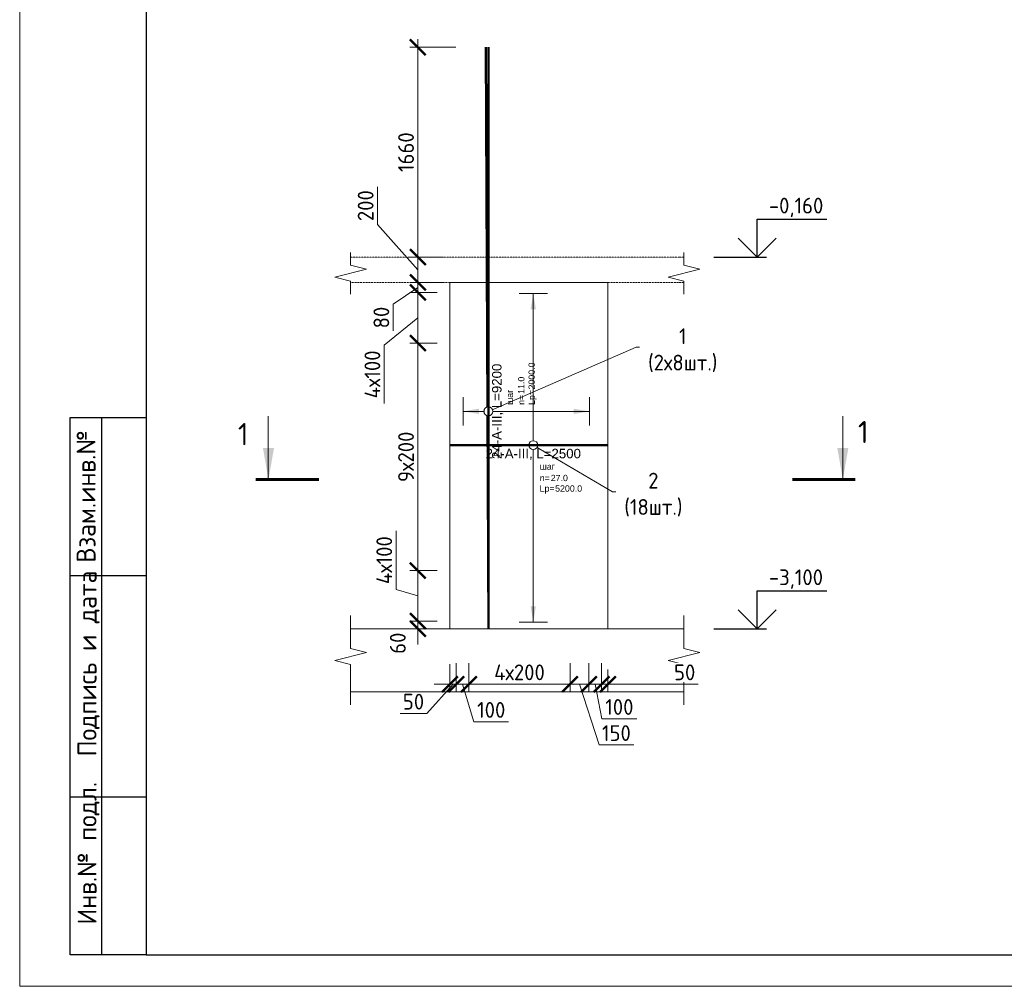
# Model space of a CAD drawing. Header units: millimetres. Extents: x 376598 to 1249954, y -318491 to -22134.
# Tile 382 of 444: x 1207954 to 1223531, y -317679 to -302386. Entities that reach past the tile are written whole.
import ezdxf
from ezdxf import colors
from ezdxf.entities.mleader import LeaderData, LeaderLine
from ezdxf.enums import TextEntityAlignment as Align
from ezdxf.math import Vec2, Vec3

# ---------------------------------------------------------------- set-up
doc = ezdxf.new("R2010")
doc.units = ezdxf.units.MM
doc.set_wipeout_variables(frame=1)
doc.linetypes.add('01 Штриховая _4 мм_', pattern=[6, 3.5, -2.5])
for name, color, linetype, lineweight in [('AF_Perekritie', 90, 'Continuous', 18), ('AF_Stena', 90, 'Continuous', 18), ('KR_Fundament', 253, 'Continuous', 18), ('АрмСтер', 2, 'Continuous', 50), ('Выноски', 20, 'Continuous', 20), ('подоснова', 151, 'Continuous', 5), ('РАЗМЕРЫ', 1, 'Continuous', 9), ('Текст', 7, 'Continuous', 25), ('ТОНКИЕ', 7, 'Continuous', 9)]:
    doc.layers.add(name, color=color, linetype=linetype, lineweight=lineweight)
doc.layers.add('АрмСтер_атрибуты', color=2, linetype='Continuous', lineweight=0, plot=False)
doc.layers.add('ТОЛСТЫЕ_ОСНОВНЫЕ', color=6, linetype='Continuous')
doc.styles.add('GOST-2.304_Type-B', font='GOST_Common.ttf')
doc.styles.get("Standard").update_dxf_attribs({"font": 'arial.ttf'})
doc.styles.add('style1', font='GOST_Common.ttf', dxfattribs={"height": 500})
doc.styles.add('Аннотативный', font='arial.ttf')
doc.dimstyles.new('мой 25', dxfattribs={"dimscale": 100, "dimtxt": 2.5, "dimasz": 2.5, "dimexe": 1.25, "dimexo": 0.625, "dimtad": 1, "dimdec": 0, "dimlfac": 0.5, "dimtxsty": 'GOST-2.304_Type-B', "dimblk": 'ARCHTICK', "dimcen": 2.5, "dimdle": 1.25, "dimaunit": 1, "dimadec": 1, "dimazin": 2, "dimtfac": 1, "dimtdec": 0, "dimtmove": 1, "dimatfit": 3, "dimfxl": 6, "dimfxlon": 1, "dimtfill": 1, "dimlwd": -1, "dimlwe": -1, "dimarcsym": 0})

# ---------------------------------------------------------------- blocks, each defined once
blk = doc.blocks.new('_None')
blk = doc.blocks.new('_ArchTick')
at = {"color": 0, "linetype": 'ByBlock', "const_width": 0.15}
blk.add_lwpolyline([(-0.5, -0.5), (0.5, 0.5)], dxfattribs=at)
blk = doc.blocks.new('*D3556')
at = {"layer": 'DEFPOINTS', "color": 0, "lineweight": 0, "transparency": 16777216}
for p in [(1214253, -306142), (1214722, -306142), (1214722, -306542)]:
    blk.add_point(p, dxfattribs=at)
at = {"layer": 'РАЗМЕРЫ', "color": 0, "linetype": 'Continuous', "transparency": 16777216}
for p, q in [((1213615, -305628), (1213615, -305028)), ((1214253, -306342), (1213615, -305628)), ((1214253, -306667), (1214253, -306017)), ((1214659, -306142), (1214128, -306142)), ((1214659, -306542), (1214128, -306542))]:
    blk.add_line(p, q, dxfattribs=at)
at = {"layer": 'РАЗМЕРЫ', "color": 0, "transparency": 16777216, "xscale": 250, "yscale": 250, "zscale": 250}
for p, rotation in [((1214253, -306142), 90), ((1214253, -306542), 270)]:
    blk.add_blockref('_ArchTick', p, dxfattribs=dict(at, rotation=rotation))
at = {"layer": 'РАЗМЕРЫ', "color": 0, "lineweight": 0, "transparency": 16777216, "insert": (1213427, -305328), "char_height": 250, "attachment_point": 5, "rotation": 90, "style": 'GOST-2.304_Type-B', "bg_fill": 3, "box_fill_scale": 1.1, "bg_fill_color": 256, "bg_fill_true_color": 13158600, "bg_fill_transparency": 0}
blk.add_mtext('200', dxfattribs=at)
blk = doc.blocks.new('*D3553')
at = {"layer": 'DEFPOINTS', "color": 0, "lineweight": 0, "transparency": 16777216}
for p in [(1214253, -302822), (1215330, -302822), (1214722, -306142)]:
    blk.add_point(p, dxfattribs=at)
at = {"layer": 'РАЗМЕРЫ', "color": 0, "linetype": 'Continuous', "transparency": 16777216}
for p, q in [((1214253, -306267), (1214253, -302697)), ((1214853, -302822), (1214128, -302822)), ((1214659, -306142), (1214128, -306142))]:
    blk.add_line(p, q, dxfattribs=at)
at = {"layer": 'РАЗМЕРЫ', "color": 0, "transparency": 16777216, "xscale": 250, "yscale": 250, "zscale": 250}
for p, rotation in [((1214253, -302822), 90), ((1214253, -306142), 270)]:
    blk.add_blockref('_ArchTick', p, dxfattribs=dict(at, rotation=rotation))
at = {"layer": 'РАЗМЕРЫ', "color": 0, "lineweight": 0, "transparency": 16777216, "insert": (1214066, -304482), "char_height": 250, "attachment_point": 5, "rotation": 90, "style": 'GOST-2.304_Type-B', "bg_fill": 3, "box_fill_scale": 1.1, "bg_fill_color": 256, "bg_fill_true_color": 13158600, "bg_fill_transparency": 0}
blk.add_mtext('1660', dxfattribs=at)
blk = doc.blocks.new('*U28')
at = {"layer": 'РАЗМЕРЫ'}
for p, q in [((112.5, 1200), (-112.5, 1200)), ((112.5, -1400), (-112.5, -1400))]:
    blk.add_line(p, q, dxfattribs=at)
at = {"layer": 'РАЗМЕРЫ', "ltscale": 15}
blk.add_line((0, -1400), (0, 1200), dxfattribs=at)
at = {"layer": 'РАЗМЕРЫ'}
for points in [[(0, 1200), (20.9, 1074.8), (-20.9, 1074.8)], [(0, -1400), (20.9, -1274.8), (-20.9, -1274.8)]]:
    blk.add_solid(points, dxfattribs=at)
at = {"layer": 'АрмСтер_атрибуты', "color": 215, "ltscale": 15, "style": 'Аннотативный'}
for s, p in [('шаг', (51.4, -194.2)), ('n=', (51.4, -285.1)), ('Lр=', (50.2, -367.8))]:
    blk.add_text(s, height=50, dxfattribs=at).set_placement(p)
at = {"layer": 'АрмСтер_атрибуты', "style": 'Аннотативный', "flags": 8}
blk.add_attdef('ПОЗ', (110, 29.6), '', height=75, dxfattribs=at)
at = {"layer": 'АрмСтер_атрибуты', "flags": 9}
for tag, p in [('МАССА', (-1033.5, -10.5)), ('ОБОЗНАЧЕНИЕ', (-1033.5, -124.4))]:
    blk.add_attdef(tag, p, '', height=75, dxfattribs=at)
at = {"layer": 'АрмСтер_атрибуты', "color": 215, "style": 'Аннотативный'}
for tag, p, flags in [('ШАГ', (190.9, -194.2), 10), ('КОЛ', (138, -285.1), 8), ('ШИРИНА', (172.9, -367.8), 8)]:
    blk.add_attdef(tag, p, '', height=50, dxfattribs=dict(at, flags=flags))
at = {"linetype": 'Continuous', "lineweight": 0}
blk.add_wipeout([(35, 0), (28.3, 20.6), (10.8, 33.3), (-10.8, 33.3), (-28.3, 20.6), (-35, 0), (-28.3, -20.6), (-10.8, -33.3), (10.8, -33.3), (28.3, -20.6)], dxfattribs=at)
at = {"color": 0, "linetype": 'ByBlock', "lineweight": -2, "ltscale": 100}
blk.add_line((-657.5, 0), (592.5, 0), dxfattribs=at)
at = {"layer": 'РАЗМЕРЫ'}
blk.add_circle((0, 0), 35, dxfattribs=at)
at = {"layer": 'АрмСтер_атрибуты', "style": 'Аннотативный', "flags": 8}
blk.add_attdef('НАИМЕНОВАНИЕ', text='', height=75, dxfattribs=at).set_placement((0, -29.3), align=Align.TOP_CENTER)
blk = doc.blocks.new('*U29')
at = {"layer": 'РАЗМЕРЫ'}
for p, q in [((112.5, 200), (-112.5, 200)), ((112.5, -800), (-112.5, -800))]:
    blk.add_line(p, q, dxfattribs=at)
at = {"layer": 'РАЗМЕРЫ', "ltscale": 15}
blk.add_line((0, -800), (0, 200), dxfattribs=at)
at = {"layer": 'РАЗМЕРЫ'}
for points in [[(0, 200), (20.9, 74.8), (-20.9, 74.8)], [(0, -800), (20.9, -674.8), (-20.9, -674.8)]]:
    blk.add_solid(points, dxfattribs=at)
at = {"layer": 'АрмСтер_атрибуты', "color": 215, "ltscale": 15, "style": 'Аннотативный'}
for s, p in [('шаг', (51.4, -194.2)), ('n=', (51.4, -285.1)), ('Lр=', (50.2, -367.8))]:
    blk.add_text(s, height=50, dxfattribs=at).set_placement(p)
at = {"layer": 'АрмСтер_атрибуты', "style": 'Аннотативный', "flags": 8}
blk.add_attdef('ПОЗ', (110, 29.6), '', height=75, dxfattribs=at)
at = {"layer": 'АрмСтер_атрибуты', "flags": 9}
for tag, p in [('МАССА', (-2096, -10.5)), ('ОБОЗНАЧЕНИЕ', (-2096, -124.4))]:
    blk.add_attdef(tag, p, '', height=75, dxfattribs=at)
at = {"layer": 'АрмСтер_атрибуты', "color": 215, "style": 'Аннотативный'}
for tag, p, flags in [('ШАГ', (190.9, -194.2), 10), ('КОЛ', (138, -285.1), 8), ('ШИРИНА', (172.9, -367.8), 8)]:
    blk.add_attdef(tag, p, '', height=50, dxfattribs=dict(at, flags=flags))
at = {"linetype": 'Continuous', "lineweight": 0}
blk.add_wipeout([(35, 0), (28.3, 20.6), (10.8, 33.3), (-10.8, 33.3), (-28.3, 20.6), (-35, 0), (-28.3, -20.6), (-10.8, -33.3), (10.8, -33.3), (28.3, -20.6)], dxfattribs=at)
at = {"color": 0, "linetype": 'ByBlock', "lineweight": -2, "ltscale": 100}
blk.add_line((-1720, 0), (2880, 0), dxfattribs=at)
at = {"layer": 'РАЗМЕРЫ'}
blk.add_circle((0, 0), 35, dxfattribs=at)
at = {"layer": 'АрмСтер_атрибуты', "style": 'Аннотативный', "flags": 8}
blk.add_attdef('НАИМЕНОВАНИЕ', text='', height=75, dxfattribs=at).set_placement((0, -29.3), align=Align.TOP_CENTER)
blk = doc.blocks.new('*D3532')
at = {"layer": 'DEFPOINTS', "color": 0, "lineweight": 0, "transparency": 16777216}
for p in [(1214253, -306542), (1214390, -306542), (1214618, -306702)]:
    blk.add_point(p, dxfattribs=at)
at = {"layer": 'РАЗМЕРЫ', "color": 0, "linetype": 'Continuous', "transparency": 16777216}
for p, q in [((1214328, -306542), (1214128, -306542)), ((1214253, -306827), (1214253, -306417)), ((1214253, -306622), (1213863, -306886)), ((1214556, -306702), (1214128, -306702)), ((1213863, -306886), (1213863, -307311))]:
    blk.add_line(p, q, dxfattribs=at)
at = {"layer": 'РАЗМЕРЫ', "color": 0, "transparency": 16777216, "xscale": 250, "yscale": 250, "zscale": 250}
for p, rotation in [((1214253, -306542), 90), ((1214253, -306702), 270)]:
    blk.add_blockref('_ArchTick', p, dxfattribs=dict(at, rotation=rotation))
at = {"layer": 'РАЗМЕРЫ', "color": 0, "lineweight": 0, "transparency": 16777216, "insert": (1213676, -307099), "char_height": 250, "attachment_point": 5, "rotation": 90, "style": 'GOST-2.304_Type-B', "bg_fill": 3, "box_fill_scale": 1.1, "bg_fill_color": 256, "bg_fill_true_color": 13158600, "bg_fill_transparency": 0}
blk.add_mtext('80', dxfattribs=at)
blk = doc.blocks.new('*D3533')
at = {"layer": 'DEFPOINTS', "color": 0, "lineweight": 0, "transparency": 16777216}
for p in [(1214618, -311102), (1214253, -311902), (1214618, -311902)]:
    blk.add_point(p, dxfattribs=at)
at = {"layer": 'РАЗМЕРЫ', "color": 0, "linetype": 'Continuous', "transparency": 16777216}
for p, q in [((1213909, -311399), (1213909, -310474)), ((1214253, -310977), (1214253, -312027)), ((1214556, -311102), (1214128, -311102)), ((1214253, -311502), (1213909, -311399)), ((1214556, -311902), (1214128, -311902))]:
    blk.add_line(p, q, dxfattribs=at)
at = {"layer": 'РАЗМЕРЫ', "color": 0, "transparency": 16777216, "xscale": 250, "yscale": 250, "zscale": 250}
for p, rotation in [((1214253, -311102), 90), ((1214253, -311902), 270)]:
    blk.add_blockref('_ArchTick', p, dxfattribs=dict(at, rotation=rotation))
at = {"layer": 'РАЗМЕРЫ', "color": 0, "lineweight": 0, "transparency": 16777216, "insert": (1213722, -310937), "char_height": 250, "attachment_point": 5, "rotation": 90, "style": 'GOST-2.304_Type-B', "bg_fill": 3, "box_fill_scale": 1.1, "bg_fill_color": 256, "bg_fill_true_color": 13158600, "bg_fill_transparency": 0}
blk.add_mtext('4х100', dxfattribs=at)
blk = doc.blocks.new('*D3534')
at = {"layer": 'DEFPOINTS', "color": 0, "lineweight": 0, "transparency": 16777216}
for p in [(1214253, -307502), (1214618, -307502), (1214618, -311102)]:
    blk.add_point(p, dxfattribs=at)
at = {"layer": 'РАЗМЕРЫ', "color": 0, "linetype": 'Continuous', "transparency": 16777216}
for p, q in [((1214253, -311227), (1214253, -307377)), ((1214556, -307502), (1214128, -307502)), ((1214556, -311102), (1214128, -311102))]:
    blk.add_line(p, q, dxfattribs=at)
at = {"layer": 'РАЗМЕРЫ', "color": 0, "transparency": 16777216, "xscale": 250, "yscale": 250, "zscale": 250}
for p, rotation in [((1214253, -307502), 90), ((1214253, -311102), 270)]:
    blk.add_blockref('_ArchTick', p, dxfattribs=dict(at, rotation=rotation))
at = {"layer": 'РАЗМЕРЫ', "color": 0, "lineweight": 0, "transparency": 16777216, "insert": (1214066, -309302), "char_height": 250, "attachment_point": 5, "rotation": 90, "style": 'GOST-2.304_Type-B', "bg_fill": 3, "box_fill_scale": 1.1, "bg_fill_color": 256, "bg_fill_true_color": 13158600, "bg_fill_transparency": 0}
blk.add_mtext('9х200', dxfattribs=at)
blk = doc.blocks.new('*D3535')
at = {"layer": 'DEFPOINTS', "color": 0, "lineweight": 0, "transparency": 16777216}
for p in [(1214618, -306702), (1214253, -307502), (1214516, -307502)]:
    blk.add_point(p, dxfattribs=at)
at = {"layer": 'РАЗМЕРЫ', "color": 0, "linetype": 'Continuous', "transparency": 16777216}
for p, q in [((1214556, -306702), (1214128, -306702)), ((1214253, -306577), (1214253, -307627)), ((1214253, -307102), (1213722, -307536)), ((1213722, -307536), (1213722, -308461)), ((1214454, -307502), (1214128, -307502))]:
    blk.add_line(p, q, dxfattribs=at)
at = {"layer": 'РАЗМЕРЫ', "color": 0, "transparency": 16777216, "xscale": 250, "yscale": 250, "zscale": 250}
for p, rotation in [((1214253, -306702), 90), ((1214253, -307502), 270)]:
    blk.add_blockref('_ArchTick', p, dxfattribs=dict(at, rotation=rotation))
at = {"layer": 'РАЗМЕРЫ', "color": 0, "lineweight": 0, "transparency": 16777216, "insert": (1213534, -307998), "char_height": 250, "attachment_point": 5, "rotation": 90, "style": 'GOST-2.304_Type-B', "bg_fill": 3, "box_fill_scale": 1.1, "bg_fill_color": 256, "bg_fill_true_color": 13158600, "bg_fill_transparency": 0}
blk.add_mtext('4х100', dxfattribs=at)
blk = doc.blocks.new('*D3536')
at = {"layer": 'DEFPOINTS', "color": 0, "lineweight": 0, "transparency": 16777216}
for p in [(1214618, -311902), (1214253, -312022), (1214373, -312022)]:
    blk.add_point(p, dxfattribs=at)
at = {"layer": 'РАЗМЕРЫ', "color": 0, "linetype": 'Continuous', "transparency": 16777216}
for p, q in [((1214253, -311902), (1214253, -311652)), ((1214556, -311902), (1214128, -311902)), ((1214253, -311902), (1214253, -312022)), ((1214311, -312022), (1214128, -312022)), ((1214253, -312022), (1214253, -312272))]:
    blk.add_line(p, q, dxfattribs=at)
at = {"layer": 'РАЗМЕРЫ', "color": 0, "lineweight": 0, "transparency": 16777216, "insert": (1213936, -312251), "char_height": 250, "attachment_point": 5, "rotation": 90, "style": 'GOST-2.304_Type-B', "bg_fill": 3, "box_fill_scale": 1.1, "bg_fill_color": 256, "bg_fill_true_color": 13158600, "bg_fill_transparency": 0}
blk.add_mtext('60', dxfattribs=at)
at = {"layer": 'РАЗМЕРЫ', "color": 0, "transparency": 16777216, "xscale": 250, "yscale": 250, "zscale": 250}
for p, rotation in [((1214253, -311902), 270), ((1214253, -312022), 90)]:
    blk.add_blockref('_ArchTick', p, dxfattribs=dict(at, rotation=rotation))
blk = doc.blocks.new('*U56')
at = {"layer": 'ТОЛСТЫЕ_ОСНОВНЫЕ'}
for p, q in [((8, 5), (8, 90)), ((8, 90), (20, 90)), ((13, 5), (13, 90)), ((8, 65), (20, 65)), ((8, 30), (20, 30)), ((20, 5), (8, 5))]:
    blk.add_line(p, q, dxfattribs=at)
at = {"layer": 'ТОЛСТЫЕ_ОСНОВНЫЕ', "color": 6}
blk.add_lwpolyline([(20, 5), (415, 5), (415, 292), (20, 292)], close=True, dxfattribs=at)
at = {"layer": 'ТОНКИЕ'}
blk.add_lwpolyline([(0, 0), (420, 0), (420, 297), (0, 297)], close=True, dxfattribs=at)
at = {"layer": 'Текст', "style": 'style1'}
for s, p in [('Взам.инв.№', (10.5, 77.5)), ('Подпись и дата', (10.89, 51.06)), ('Инв.№ подл.', (10.89, 21.06))]:
    blk.add_text(s, height=3, rotation=90, dxfattribs=at).set_placement(p, align=Align.MIDDLE)
blk = doc.blocks.new('*D3538')
at = {"layer": 'DEFPOINTS', "color": 0, "lineweight": 0, "transparency": 16777216}
for p in [(1214761, -312523), (1214861, -312708), (1214761, -312900)]:
    blk.add_point(p, dxfattribs=at)
at = {"layer": 'РАЗМЕРЫ', "color": 0, "linetype": 'Continuous', "transparency": 16777216}
for p, q in [((1214761, -312585), (1214761, -313025)), ((1214861, -312771), (1214861, -313025)), ((1214811, -312900), (1214397, -313363)), ((1214761, -312900), (1214511, -312900)), ((1214861, -312900), (1214761, -312900)), ((1214861, -312900), (1214761, -312900)), ((1214861, -312900), (1215111, -312900)), ((1214397, -313363), (1213972, -313363))]:
    blk.add_line(p, q, dxfattribs=at)
at = {"layer": 'РАЗМЕРЫ', "color": 0, "transparency": 16777216, "xscale": 250, "yscale": 250, "zscale": 250}
blk.add_blockref('_ArchTick', (1214761, -312900), dxfattribs=at)
at = {"layer": 'РАЗМЕРЫ', "color": 0, "transparency": 16777216, "xscale": 250, "yscale": 250, "zscale": 250, "rotation": 180}
blk.add_blockref('_ArchTick', (1214861, -312900), dxfattribs=at)
at = {"layer": 'РАЗМЕРЫ', "color": 0, "lineweight": 0, "transparency": 16777216, "insert": (1214184, -313176), "char_height": 250, "attachment_point": 5, "style": 'GOST-2.304_Type-B', "bg_fill": 3, "box_fill_scale": 1.1, "bg_fill_color": 256, "bg_fill_true_color": 13158600, "bg_fill_transparency": 0}
blk.add_mtext('50', dxfattribs=at)
blk = doc.blocks.new('*D3539')
at = {"layer": 'DEFPOINTS', "color": 0, "lineweight": 0, "transparency": 16777216}
for p in [(1216960, -312506), (1217161, -312505), (1217161, -312900)]:
    blk.add_point(p, dxfattribs=at)
at = {"layer": 'РАЗМЕРЫ', "color": 0, "linetype": 'Continuous', "transparency": 16777216}
for p, q in [((1216960, -312568), (1216960, -313025)), ((1217161, -312567), (1217161, -313025)), ((1216835, -312900), (1217286, -312900)), ((1217060, -312900), (1217166, -313448)), ((1217166, -313448), (1217716, -313448))]:
    blk.add_line(p, q, dxfattribs=at)
at = {"layer": 'РАЗМЕРЫ', "color": 0, "transparency": 16777216, "xscale": 250, "yscale": 250, "zscale": 250, "rotation": 180}
blk.add_blockref('_ArchTick', (1216960, -312900), dxfattribs=at)
at = {"layer": 'РАЗМЕРЫ', "color": 0, "lineweight": 0, "transparency": 16777216, "insert": (1217441, -313260), "char_height": 250, "attachment_point": 5, "style": 'GOST-2.304_Type-B', "bg_fill": 3, "box_fill_scale": 1.1, "bg_fill_color": 256, "bg_fill_true_color": 13158600, "bg_fill_transparency": 0}
blk.add_mtext('100', dxfattribs=at)
at = {"layer": 'РАЗМЕРЫ', "color": 0, "transparency": 16777216, "xscale": 250, "yscale": 250, "zscale": 250}
blk.add_blockref('_ArchTick', (1217161, -312900), dxfattribs=at)
blk = doc.blocks.new('*D3540')
at = {"layer": 'DEFPOINTS', "color": 0, "lineweight": 0, "transparency": 16777216}
for p in [(1217161, -312505), (1217261, -312605), (1217261, -312900)]:
    blk.add_point(p, dxfattribs=at)
at = {"layer": 'РАЗМЕРЫ', "color": 0, "linetype": 'Continuous', "transparency": 16777216}
for p, q in [((1217161, -312567), (1217161, -313025)), ((1217261, -312667), (1217261, -313025)), ((1217161, -312900), (1216911, -312900)), ((1217161, -312900), (1217261, -312900)), ((1217161, -312900), (1217261, -312900)), ((1217261, -312900), (1217511, -312900)), ((1218687, -312900), (1217261, -312900))]:
    blk.add_line(p, q, dxfattribs=at)
at = {"layer": 'РАЗМЕРЫ', "color": 0, "transparency": 16777216, "xscale": 250, "yscale": 250, "zscale": 250}
blk.add_blockref('_ArchTick', (1217161, -312900), dxfattribs=at)
at = {"layer": 'РАЗМЕРЫ', "color": 0, "transparency": 16777216, "xscale": 250, "yscale": 250, "zscale": 250, "rotation": 180}
blk.add_blockref('_ArchTick', (1217261, -312900), dxfattribs=at)
at = {"layer": 'РАЗМЕРЫ', "color": 0, "lineweight": 0, "transparency": 16777216, "insert": (1218474, -312712), "char_height": 250, "attachment_point": 5, "style": 'GOST-2.304_Type-B', "bg_fill": 3, "box_fill_scale": 1.1, "bg_fill_color": 256, "bg_fill_true_color": 13158600, "bg_fill_transparency": 0}
blk.add_mtext('50', dxfattribs=at)
blk = doc.blocks.new('*D3541')
at = {"layer": 'DEFPOINTS', "color": 0, "lineweight": 0, "transparency": 16777216}
for p in [(1216661, -312505), (1216960, -312506), (1216661, -312900)]:
    blk.add_point(p, dxfattribs=at)
at = {"layer": 'РАЗМЕРЫ', "color": 0, "linetype": 'Continuous', "transparency": 16777216}
for p, q in [((1216661, -312567), (1216661, -313025)), ((1216960, -312568), (1216960, -313025)), ((1217085, -312900), (1216536, -312900)), ((1216810, -312900), (1217119, -313861)), ((1217119, -313861), (1217669, -313861))]:
    blk.add_line(p, q, dxfattribs=at)
at = {"layer": 'РАЗМЕРЫ', "color": 0, "transparency": 16777216, "xscale": 250, "yscale": 250, "zscale": 250, "rotation": 180}
blk.add_blockref('_ArchTick', (1216661, -312900), dxfattribs=at)
at = {"layer": 'РАЗМЕРЫ', "color": 0, "transparency": 16777216, "xscale": 250, "yscale": 250, "zscale": 250}
blk.add_blockref('_ArchTick', (1216960, -312900), dxfattribs=at)
at = {"layer": 'РАЗМЕРЫ', "color": 0, "lineweight": 0, "transparency": 16777216, "insert": (1217394, -313673), "char_height": 250, "attachment_point": 5, "style": 'GOST-2.304_Type-B', "bg_fill": 3, "box_fill_scale": 1.1, "bg_fill_color": 256, "bg_fill_true_color": 13158600, "bg_fill_transparency": 0}
blk.add_mtext('150', dxfattribs=at)
blk = doc.blocks.new('*D3542')
at = {"layer": 'DEFPOINTS', "color": 0, "lineweight": 0, "transparency": 16777216}
for p in [(1215061, -312505), (1216661, -312505), (1215061, -312900)]:
    blk.add_point(p, dxfattribs=at)
at = {"layer": 'РАЗМЕРЫ', "color": 0, "linetype": 'Continuous', "transparency": 16777216}
for p, q in [((1215061, -312567), (1215061, -313025)), ((1216661, -312567), (1216661, -313025)), ((1216786, -312900), (1214936, -312900))]:
    blk.add_line(p, q, dxfattribs=at)
at = {"layer": 'РАЗМЕРЫ', "color": 0, "transparency": 16777216, "xscale": 250, "yscale": 250, "zscale": 250, "rotation": 180}
blk.add_blockref('_ArchTick', (1215061, -312900), dxfattribs=at)
at = {"layer": 'РАЗМЕРЫ', "color": 0, "transparency": 16777216, "xscale": 250, "yscale": 250, "zscale": 250}
blk.add_blockref('_ArchTick', (1216661, -312900), dxfattribs=at)
at = {"layer": 'РАЗМЕРЫ', "color": 0, "lineweight": 0, "transparency": 16777216, "insert": (1215861, -312712), "char_height": 250, "attachment_point": 5, "style": 'GOST-2.304_Type-B', "bg_fill": 3, "box_fill_scale": 1.1, "bg_fill_color": 256, "bg_fill_true_color": 13158600, "bg_fill_transparency": 0}
blk.add_mtext('4х200', dxfattribs=at)
blk = doc.blocks.new('*D3543')
at = {"layer": 'DEFPOINTS', "color": 0, "lineweight": 0, "transparency": 16777216}
for p in [(1214861, -312505), (1215061, -312505), (1214861, -312900)]:
    blk.add_point(p, dxfattribs=at)
at = {"layer": 'РАЗМЕРЫ', "color": 0, "linetype": 'Continuous', "transparency": 16777216}
for p, q in [((1214861, -312567), (1214861, -313025)), ((1215061, -312567), (1215061, -313025)), ((1215186, -312900), (1214736, -312900)), ((1214961, -312900), (1215139, -313494)), ((1215139, -313494), (1215689, -313494))]:
    blk.add_line(p, q, dxfattribs=at)
at = {"layer": 'РАЗМЕРЫ', "color": 0, "transparency": 16777216, "xscale": 250, "yscale": 250, "zscale": 250, "rotation": 180}
blk.add_blockref('_ArchTick', (1214861, -312900), dxfattribs=at)
at = {"layer": 'РАЗМЕРЫ', "color": 0, "transparency": 16777216, "xscale": 250, "yscale": 250, "zscale": 250}
blk.add_blockref('_ArchTick', (1215061, -312900), dxfattribs=at)
at = {"layer": 'РАЗМЕРЫ', "color": 0, "lineweight": 0, "transparency": 16777216, "insert": (1215414, -313306), "char_height": 250, "attachment_point": 5, "style": 'GOST-2.304_Type-B', "bg_fill": 3, "box_fill_scale": 1.1, "bg_fill_color": 256, "bg_fill_true_color": 13158600, "bg_fill_transparency": 0}
blk.add_mtext('100', dxfattribs=at)

msp = doc.modelspace()

# ---------------------------------------------------------------- hatches: boundary and pattern name
at = {"layer": 'Выноски'}
for points in [[(1211889.7, -309660.5), (1211977.9, -309160.5), (1211801.6, -309160.5)], [(1220976.5, -309660.5), (1221064.6, -309160.5), (1220888.3, -309160.5)]]:
    msp.add_hatch(color=256, dxfattribs=at).paths.add_polyline_path(points, flags=0)

# ---------------------------------------------------------------- linework, layer by layer
for points in [[(1219619.6, -305542.5), (1220724.9, -305542.5)], [(1219619.6, -306142.5), (1219619.6, -305542.5)], [(1219919.6, -305842.5), (1219619.6, -306142.5), (1219319.6, -305842.5)], [(1218935, -306142.5), (1219769.6, -306142.5)], [(1219619.6, -311422.5), (1220724.9, -311422.5)], [(1219619.6, -312022.5), (1219619.6, -311422.5)], [(1219919.6, -311722.5), (1219619.6, -312022.5), (1219319.6, -311722.5)], [(1218935, -312022.5), (1219769.6, -312022.5)]]:
    msp.add_lwpolyline(points)
at = {"layer": 'AF_Perekritie', "linetype": '01 Штриховая _4 мм_', "lineweight": 9}
for p, q in [((1218380.7, -306142.5), (1218462, -306142.5)), ((1218462, -306542.5), (1218380.7, -306542.5))]:
    msp.add_line(p, q, dxfattribs=at)
at = {"layer": 'AF_Stena', "lineweight": 20}
msp.add_line((1217260.5, -312022.5), (1217260.5, -306542.5), dxfattribs=at)
for points in [[(1218462, -306217.5), (1218462, -306067.5)], [(1218462, -306217.5), (1218462, -306272.5)], [(1218712, -306335), (1218212, -306460)], [(1218462, -306272.5), (1218712, -306335)], [(1218212, -306460), (1218462, -306522.5)], [(1218462, -306522.5), (1218462, -306577.5)], [(1218462, -306577.5), (1218462, -306727.5)], [(1213189.7, -312282.1), (1213189.7, -311810.3)], [(1218462, -312282.1), (1218462, -311810.3)], [(1213189.7, -312282.1), (1213189.7, -312337.1)], [(1218462, -312282.1), (1218462, -312337.1)], [(1213439.7, -312399.6), (1212939.7, -312524.6)], [(1213189.7, -312337.1), (1213439.7, -312399.6)], [(1218712, -312399.6), (1218212, -312524.6)], [(1218462, -312337.1), (1218712, -312399.6)], [(1212939.7, -312524.6), (1213189.7, -312587.1)], [(1213189.7, -312587.1), (1213189.7, -312642.1)], [(1218212, -312524.6), (1218462, -312587.1)], [(1218462, -312587.1), (1218462, -312642.1)], [(1213189.7, -312642.1), (1213189.7, -313227.8)], [(1218462, -312642.1), (1218462, -313227.8)]]:
    msp.add_lwpolyline(points, dxfattribs=at)
at = {"layer": 'KR_Fundament', "lineweight": 9}
for p, q in [((1218462, -312022.5), (1213189.7, -312022.5)), ((1213189.7, -313022.5), (1218462, -313022.5))]:
    msp.add_line(p, q, dxfattribs=at)
at = {"layer": 'АрмСтер', "ltscale": 15}
msp.add_line((1215368.4, -312022.5), (1215330.7, -302823.6), dxfattribs=at)
at = {"layer": 'Выноски'}
for p, q in [((1211886.6, -309660.5), (1211886.6, -308660.5)), ((1220976.5, -309660.5), (1220976.5, -308660.5))]:
    msp.add_line(p, q, dxfattribs=at)
for points in [[(1212689.7, -309660.5, 50, 50, 0), (1211689.7, -309660.5, 50, 50, 0)], [(1220176.5, -309660.5, 50, 50, 0), (1221176.5, -309660.5, 50, 50, 0)]]:
    msp.add_lwpolyline(points, format="xyseb", dxfattribs=at)

# ---------------------------------------------------------------- texts
at = {"style": 'GOST-2.304_Type-B'}
for s, p in [('-0,160', (1219805.5, -305452.5)), ('-3,100', (1219805.5, -311332.5))]:
    msp.add_text(s, height=250, dxfattribs=at).set_placement(p)
at = {"layer": 'Выноски', "style": 'GOST-2.304_Type-B'}
for p in [(1221215.8, -309083.6), (1211405.7, -309117.8)]:
    msp.add_text('1', height=350, dxfattribs=at).set_placement(p)

# ---------------------------------------------------------------- dimensions: what is measured, and where the dimension line sits
at = {"layer": 'РАЗМЕРЫ', "lineweight": 0}
dim = msp.add_linear_dim(base=(1214253.1, -306142.5), p1=(1214721.8, -306542.5), p2=(1214721.8, -306142.5), angle=90, dimstyle='мой 25', dxfattribs=at)
dim.commit()
dim.dimension.update_dxf_attribs({"geometry": '*D3556', "text_midpoint": (1213614.5, -305565.2), "dimtype": 160})

# ---------------------------------------------------------------- leaders
at = {"layer": 'подоснова'}
ml = msp.add_multileader_mtext('Standard', dxfattribs=at)
ml.set_content('1 (2х8шт.)', color=256, style='GOST-2.304_Type-B')
ml.set_leader_properties(color=256, linetype='ByLayer', lineweight=15)
ml.set_arrow_properties(name='NONE')
ml.build(insert=Vec2(0, 0))
ml.multileader.update_dxf_attribs({"text_left_attachment_type": 6, "text_right_attachment_type": 6, "dogleg_length": 10, "arrow_head_size": 18})
ctx = ml.context
ctx.base_point, ctx.char_height, ctx.arrow_head_size, ctx.landing_gap_size, ctx.plane_origin = Vec3(1217718.1, -307569.3), 250, 18, 20, Vec3(1214964.5, -306266.8)
ctx.left_attachment, ctx.right_attachment, ctx.text_align_type = 6, 6, 1
notes = []
notes.append((ctx, [(0, (1, 1, 0), (1217708.1, -307569.3), (1, 0), 10, [(0, [(1215368.4, -308582.5)], 0, [])])]))
ctx.mtext.insert, ctx.mtext.width, ctx.mtext.alignment, ctx.mtext.flow_direction = Vec3(1218443.4, -307269.3), 22.898, 2, 5
ml = msp.add_multileader_mtext('Standard', dxfattribs=at)
ml.set_content('2 (18шт.)', color=256, style='GOST-2.304_Type-B')
ml.set_leader_properties(color=256, linetype='ByLayer', lineweight=15)
ml.set_arrow_properties(name='NONE')
ml.build(insert=Vec2(0, 0))
ml.multileader.update_dxf_attribs({"text_left_attachment_type": 6, "text_right_attachment_type": 6, "dogleg_length": 10, "arrow_head_size": 18})
ctx = ml.context
ctx.base_point, ctx.char_height, ctx.arrow_head_size, ctx.landing_gap_size, ctx.plane_origin = Vec3(1217341.2, -309853.9), 250, 18, 20, Vec3(1215238.4, -309307.8)
ctx.left_attachment, ctx.right_attachment, ctx.text_align_type = 6, 6, 1
notes.append((ctx, [(0, (1, 1, 0), (1217331.2, -309853.9), (1, 0), 10, [(0, [(1216078.9, -309116.9)], 0, [])])]))
ctx.mtext.insert, ctx.mtext.width, ctx.mtext.alignment, ctx.mtext.flow_direction = Vec3(1217979, -309553.9), 22.898, 2, 5
for ctx, leaders in notes:
    for number, flags, end, landing, length, lines in leaders:
        leader = LeaderData()
        leader.index, (leader.has_last_leader_line, leader.has_dogleg_vector, leader.attachment_direction) = number, flags
        leader.last_leader_point, leader.dogleg_vector, leader.dogleg_length = Vec3(end), Vec3(landing), length
        for number, points, colour, breaks in lines:
            line = LeaderLine()
            line.index, line.vertices, line.color, line.breaks = number, Vec3.list(points), colors.encode_raw_color(colour), breaks
            leader.lines.append(line)
        ctx.leaders.append(leader)

# ---------------------------------------------------------------- next in the draw order: linework, layer by layer
at = {"layer": 'AF_Perekritie', "linetype": '01 Штриховая _4 мм_', "lineweight": 9}
msp.add_line((1213189.7, -306542.5), (1218380.6, -306542.5), dxfattribs=at)
at = {"layer": 'AF_Stena', "lineweight": 20}
for p, q in [((1217260.5, -306542.5), (1214760.5, -306542.5)), ((1214760.5, -306542.5), (1214760.5, -312022.5))]:
    msp.add_line(p, q, dxfattribs=at)
for points in [[(1213189.7, -306217.5), (1213189.7, -306067.5)], [(1213189.7, -306217.5), (1213189.7, -306272.5)], [(1213439.7, -306335), (1212939.7, -306460)], [(1213189.7, -306272.5), (1213439.7, -306335)], [(1212939.7, -306460), (1213189.7, -306522.5)], [(1213189.7, -306522.5), (1213189.7, -306577.5)], [(1213189.7, -306577.5), (1213189.7, -306727.5)]]:
    msp.add_lwpolyline(points, dxfattribs=at)

# ---------------------------------------------------------------- next in the draw order: dimensions: what is measured, and where the dimension line sits
at = {"layer": 'РАЗМЕРЫ', "lineweight": 0}
dim = msp.add_linear_dim(base=(1214253.1, -302821.6), p1=(1214721.8, -306142.5), p2=(1215330.3, -302821.6), angle=90, dimstyle='мой 25', dxfattribs=at)
dim.commit()
dim.dimension.update_dxf_attribs({"geometry": '*D3553', "text_midpoint": (1214065.6, -304482)})
dim = msp.add_linear_dim(base=(1214253.1, -311902.5), p1=(1214618.4, -311102.5), p2=(1214618.4, -311902.5), angle=90, text='4х100', dimstyle='мой 25', dxfattribs=at)
dim.commit()
dim.dimension.update_dxf_attribs({"geometry": '*D3533', "text_midpoint": (1213721.8, -311336.8)})

# ---------------------------------------------------------------- next in the draw order: linework, layer by layer
at = {"layer": 'AF_Perekritie', "linetype": '01 Штриховая _4 мм_', "lineweight": 9}
msp.add_line((1218380.6, -306142.5), (1213189.7, -306142.5), dxfattribs=at)

# ---------------------------------------------------------------- next in the draw order: block references
at = {"layer": 'АрмСтер', "ltscale": 15}
ref = msp.add_blockref('*U28', (1216078.9, -309116.9), dxfattribs=dict(at, xscale=2, yscale=2, zscale=2))
ref.add_attrib('НАИМЕНОВАНИЕ', '24-A-III, L=2500', dxfattribs={"layer": 'АрмСтер_атрибуты', "height": 150, "style": 'Аннотативный', "flags": 8}).set_placement((1216078.9, -309175.5), align=Align.TOP_CENTER)
ref.add_attrib('КОЛ', '27.0', (1216355, -309687.1), dxfattribs={"layer": 'АрмСтер_атрибуты', "color": 215, "height": 100, "style": 'Аннотативный', "flags": 8})
ref.add_attrib('ШИРИНА', '5200.0', (1216424.7, -309852.5), dxfattribs={"layer": 'АрмСтер_атрибуты', "color": 215, "height": 100, "style": 'Аннотативный', "flags": 8})

# ---------------------------------------------------------------- next in the draw order: dimensions: what is measured, and where the dimension line sits
at = {"layer": 'РАЗМЕРЫ', "lineweight": 0}
for base, p1, p2, picture, middle in [((1214253.1, -306542.5), (1214618.4, -306702.5), (1214390.2, -306542.5), '*D3532', (1213863.2, -306948.7)), ((1214253.1, -312022.5), (1214618.4, -311902.5), (1214373.1, -312022.5), '*D3536', (1214123.8, -312251.3))]:
    dim = msp.add_linear_dim(base=base, p1=p1, p2=p2, angle=90, dimstyle='мой 25', dxfattribs=at)
    dim.commit()
    dim.dimension.update_dxf_attribs({"geometry": picture, "text_midpoint": middle, "dimtype": 160})

# ---------------------------------------------------------------- next in the draw order: block references
at = {"layer": 'АрмСтер', "ltscale": 15}
ref = msp.add_blockref('*U29', (1215368.4, -308582.5), dxfattribs=dict(at, xscale=2, yscale=2, zscale=2, rotation=90))
ref.add_attrib('НАИМЕНОВАНИЕ', '24-A-III, L=9200', dxfattribs={"layer": 'АрмСтер_атрибуты', "height": 150, "rotation": 90, "style": 'Аннотативный', "flags": 8}).set_placement((1215427, -308582.5), align=Align.TOP_CENTER)
ref.add_attrib('КОЛ', '11.0', (1215938.6, -308306.4), dxfattribs={"layer": 'АрмСтер_атрибуты', "color": 215, "height": 100, "rotation": 90, "style": 'Аннотативный', "flags": 8})
ref.add_attrib('ШИРИНА', '2000.0', (1216104, -308236.7), dxfattribs={"layer": 'АрмСтер_атрибуты', "color": 215, "height": 100, "rotation": 90, "style": 'Аннотативный', "flags": 8})

# ---------------------------------------------------------------- next in the draw order: dimensions: what is measured, and where the dimension line sits
at = {"layer": 'РАЗМЕРЫ', "lineweight": 0}
dim = msp.add_linear_dim(base=(1214253.1, -307502.5), p1=(1214618.4, -311102.5), p2=(1214618.4, -307502.5), angle=90, text='9х200', dimstyle='мой 25', dxfattribs=at)
dim.commit()
dim.dimension.update_dxf_attribs({"geometry": '*D3534', "text_midpoint": (1214065.6, -309302.5)})

# ---------------------------------------------------------------- next in the draw order: dimensions: what is measured, and where the dimension line sits
dim = msp.add_linear_dim(base=(1214253.1, -307502.5), p1=(1214618.4, -306702.5), p2=(1214516.3, -307502.5), angle=90, text='4х100', dimstyle='мой 25', dxfattribs=at)
dim.commit()
dim.dimension.update_dxf_attribs({"geometry": '*D3535', "text_midpoint": (1213721.8, -307598.3), "dimtype": 160})

# ---------------------------------------------------------------- next in the draw order: block references
at = {"xscale": 100, "yscale": 100, "zscale": 100}
msp.add_blockref('*U56', (1207953.9, -317678.9), dxfattribs=at)

# ---------------------------------------------------------------- next in the draw order: dimensions: what is measured, and where the dimension line sits
at = {"layer": 'РАЗМЕРЫ', "lineweight": 0}
dim = msp.add_linear_dim(base=(1214760.5, -312899.8), p1=(1214860.5, -312708.4), p2=(1214760.5, -312522.5), dimstyle='мой 25', dxfattribs=at)
dim.commit()
dim.dimension.update_dxf_attribs({"geometry": '*D3538', "text_midpoint": (1214334.4, -313363.4), "dimtype": 160})
dim = msp.add_linear_dim(base=(1217160.5403, -312899.7565), p1=(1216959.548, -312505.5996), p2=(1217160.5403, -312504.9889), angle=180, dimstyle='мой 25', dxfattribs=at)
dim.commit()
dim.dimension.update_dxf_attribs({"geometry": '*D3539', "text_midpoint": (1217228.8886, -313447.8519), "dimtype": 160})

# ---------------------------------------------------------------- next in the draw order: dimensions: what is measured, and where the dimension line sits
dim = msp.add_linear_dim(base=(1217260.5, -312899.8), p1=(1217160.5, -312505), p2=(1217260.5, -312605), angle=180, dimstyle='мой 25', dxfattribs=at)
dim.commit()
dim.dimension.update_dxf_attribs({"geometry": '*D3540', "text_midpoint": (1218474.3, -312869.7), "dimtype": 160})

# ---------------------------------------------------------------- next in the draw order: dimensions: what is measured, and where the dimension line sits
dim = msp.add_linear_dim(base=(1216660.5403, -312899.7565), p1=(1216959.548, -312505.5996), p2=(1216660.5403, -312504.9889), angle=180, dimstyle='мой 25', dxfattribs=at)
dim.commit()
dim.dimension.update_dxf_attribs({"geometry": '*D3541', "text_midpoint": (1217181.2536, -313860.5459), "dimtype": 160})

# ---------------------------------------------------------------- next in the draw order: dimensions: what is measured, and where the dimension line sits
dim = msp.add_linear_dim(base=(1215060.5, -312899.8), p1=(1216660.5, -312505), p2=(1215060.5, -312505), angle=180, text='4х200', dimstyle='мой 25', dxfattribs=at)
dim.commit()
dim.dimension.update_dxf_attribs({"geometry": '*D3542', "text_midpoint": (1215860.5, -312712.3)})

# ---------------------------------------------------------------- next in the draw order: dimensions: what is measured, and where the dimension line sits
dim = msp.add_linear_dim(base=(1214860.5, -312899.8), p1=(1215060.5, -312505), p2=(1214860.5, -312505), angle=180, dimstyle='мой 25', dxfattribs=at)
dim.commit()
dim.dimension.update_dxf_attribs({"geometry": '*D3543', "text_midpoint": (1215201.2, -313306)})

doc.saveas('drawing.dxf')
